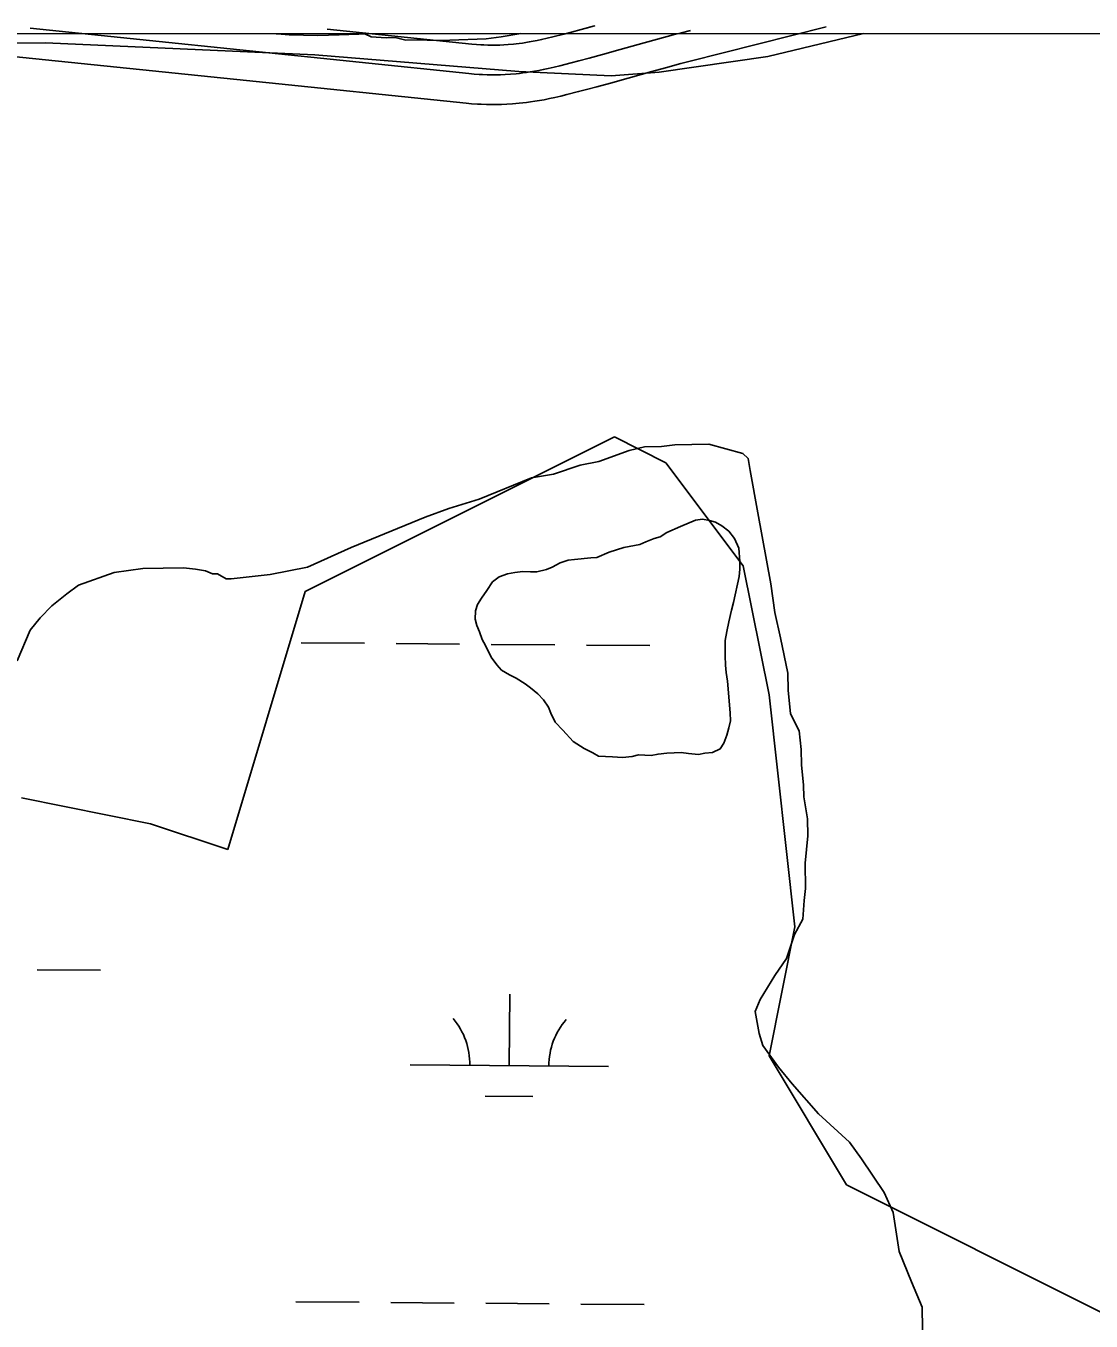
# Model space of a CAD drawing. Extents: x 3271442 to 3309282, y 752266 to 777610.
# Drawn here: x 3302887 to 3303425, y 775185 to 775839 of the extents above; entities that cross this region are included whole.
import ezdxf

# ---------------------------------------------------------------- set-up
doc = ezdxf.new("R2010")
doc.units = 0
for name, color, linetype in [('V-GRID-FRAM', 7, 'Continuous'), ('V-ROAD-CNTR', 7, 'Continuous'), ('V-SITE-VEGE', 7, 'Continuous'), ('V-WETL-SWMP', 7, 'Continuous')]:
    doc.layers.add(name, color=color, linetype=linetype)

msp = doc.modelspace()

# ---------------------------------------------------------------- linework, layer by layer
at = {"layer": 'V-GRID-FRAM'}
msp.add_lwpolyline([(3275591.3, 775827.44), (3307043.48, 775836.59), (3307056.71, 757650.81), (3275588.66, 757641.66), (3275591.3, 775827.44)], dxfattribs=at)
at = {"layer": 'V-ROAD-CNTR'}
for points in [[(3303290.82, 775838.89), (3303221.53, 775821.34), (3303217.44, 775820.28), (3303209.7, 775818.19), (3303202.92, 775816.31), (3303190.96, 775812.95), (3303181.9, 775810.42), (3303175.03, 775808.54), (3303169.82, 775807.16), (3303165.87, 775806.14), (3303159.94, 775804.66), (3303156.92, 775803.93), (3303153.85, 775803.21), (3303151.13, 775802.61), (3303148.52, 775802.09), (3303146.08, 775801.65), (3303143.77, 775801.27), (3303141.61, 775800.95), (3303139.58, 775800.69), (3303137.67, 775800.46), (3303135.84, 775800.27), (3303132.53, 775799.99), (3303129.59, 775799.81), (3303127.01, 775799.7), (3303124.75, 775799.65), (3303122.73, 775799.63), (3303119.34, 775799.67), (3303116.74, 775799.76), (3303114.75, 775799.86), (3303111.86, 775800.06), (3303109.04, 775800.32), (3302998.2, 775811.77), (3302849.14, 775827.16)], [(3303222.29, 775837.01), (3303217.79, 775835.87), (3303213.59, 775834.77), (3303205.74, 775832.66), (3303198.89, 775830.76), (3303186.91, 775827.39), (3303177.91, 775824.88), (3303171.13, 775823.02), (3303166.02, 775821.67), (3303162.17, 775820.67), (3303156.37, 775819.23), (3303153.46, 775818.52), (3303150.53, 775817.84), (3303148.05, 775817.29), (3303145.72, 775816.83), (3303143.53, 775816.43), (3303141.47, 775816.09), (3303139.54, 775815.81), (3303137.72, 775815.57), (3303136.02, 775815.37), (3303134.43, 775815.2), (3303131.43, 775814.95), (3303128.81, 775814.79), (3303126.52, 775814.69), (3303124.51, 775814.65), (3303122.76, 775814.63), (3303119.68, 775814.67), (3303117.38, 775814.75), (3303115.66, 775814.84), (3303113.08, 775815.02), (3303110.5, 775815.25), (3302999.75, 775826.69), (3302889, 775838.12)], [(3303169.69, 775838.16), (3303173.92, 775839.34), (3303167.23, 775837.51), (3303162.22, 775836.18), (3303158.48, 775835.21), (3303152.8, 775833.79), (3303149.99, 775833.12), (3303147.21, 775832.47), (3303144.97, 775831.97), (3303142.91, 775831.56), (3303140.98, 775831.21), (3303139.17, 775830.92), (3303137.47, 775830.67), (3303135.87, 775830.46), (3303134.37, 775830.28), (3303133.02, 775830.14), (3303130.34, 775829.91), (3303128.04, 775829.77), (3303126.03, 775829.69), (3303124.27, 775829.64), (3303122.78, 775829.63), (3303120.03, 775829.66), (3303118.03, 775829.73), (3303116.57, 775829.81), (3303114.29, 775829.97), (3303111.95, 775830.18), (3303038.95, 775837.72)], [(3303309.68, 775835.5), (3303261.37, 775823.89), (3303206.61, 775815.98), (3303182.39, 775814.12), (3303135.74, 775816.25), (3303032.66, 775824.67), (3302896.8, 775830.81), (3302754.17, 775829.99), (3302645.26, 775827.53), (3302598.6, 775829.66), (3302564.76, 775835.28)]]:
    msp.add_lwpolyline(points, dxfattribs=at)
at = {"layer": 'V-SITE-VEGE'}
for p, q in [((3303013.17, 775835.41), (3303136.63, 775835.45)), ((3303013.64, 775835.36), (3303013.17, 775835.41)), ((3303019.77, 775834.8), (3303013.64, 775835.36)), ((3303034.3, 775834.52), (3303019.77, 775834.8)), ((3303044.98, 775834.88), (3303034.3, 775834.52)), ((3303054.9, 775835.21), (3303044.98, 775834.88)), ((3303057.96, 775835.31), (3303054.9, 775835.21)), ((3303061.06, 775833.89), (3303057.96, 775835.31)), ((3303068.72, 775833.38), (3303061.06, 775833.89)), ((3303073.3, 775833.54), (3303068.72, 775833.38)), ((3303078.69, 775832.19), (3303073.3, 775833.54)), ((3303084.03, 775832.37), (3303078.69, 775832.19)), ((3303094.74, 775831.96), (3303084.03, 775832.37)), ((3303100.85, 775832.17), (3303094.74, 775831.96)), ((3303119.17, 775832.78), (3303100.85, 775832.17)), ((3303126.77, 775833.8), (3303119.17, 775832.78)), ((3303136.63, 775835.45), (3303126.77, 775833.8)), ((3303191.43, 775624.91), (3303176.11, 775619.47)), ((3303199.1, 775626.77), (3303191.43, 775624.91)), ((3303207.67, 775626.93), (3303199.1, 775626.77)), ((3303214.5, 775627.92), (3303207.67, 775626.93)), ((3303231.63, 775628.24), (3303214.5, 775627.92)), ((3303248.85, 775623.43), (3303231.63, 775628.24)), ((3303251.47, 775620.91), (3303248.85, 775623.43)), ((3303166.73, 775617.58), (3303153.11, 775613.04)), ((3303176.11, 775619.47), (3303166.73, 775617.58)), ((3303252.44, 775614.93), (3303251.47, 775620.91)), ((3303142.01, 775611.11), (3303115.66, 775600.33)), ((3303153.11, 775613.04), (3303142.01, 775611.11)), ((3303256.27, 775593.59), (3303252.44, 775614.93)), ((3303100.33, 775595.76), (3303088.42, 775591.25)), ((3303115.66, 775600.33), (3303100.33, 775595.76)), ((3303088.42, 775591.25), (3303051.02, 775575.97)), ((3303217.25, 775586.66), (3303224.8, 775589.81)), ((3303224.8, 775589.81), (3303228.36, 775590.27)), ((3303228.36, 775590.27), (3303231.95, 775589.71)), ((3303231.95, 775589.71), (3303235.04, 775588.79)), ((3303262.96, 775557.74), (3303256.27, 775593.59)), ((3303207.06, 775581.39), (3303210.39, 775583.54)), ((3303210.39, 775583.54), (3303217.25, 775586.66)), ((3303235.04, 775588.79), (3303238.16, 775587.02)), ((3303238.16, 775587.02), (3303241.65, 775584.25)), ((3303241.65, 775584.25), (3303244.49, 775580.6)), ((3303181.3, 775573.72), (3303188.7, 775576.01)), ((3303188.7, 775576.01), (3303196.82, 775577.48)), ((3303196.82, 775577.48), (3303199.83, 775578.94)), ((3303199.83, 775578.94), (3303204.02, 775580.61)), ((3303204.02, 775580.61), (3303207.06, 775581.39)), ((3303244.49, 775580.6), (3303246.7, 775575.75)), ((3303051.02, 775575.97), (3303028.93, 775566.13)), ((3303156.48, 775568.31), (3303160.52, 775569.63)), ((3303160.52, 775569.63), (3303163.74, 775569.91)), ((3303163.74, 775569.91), (3303172.04, 775570.86)), ((3303172.04, 775570.86), (3303175.1, 775570.97)), ((3303175.1, 775570.97), (3303181.3, 775573.72)), ((3303246.7, 775575.75), (3303247.27, 775568.96)), ((3302931.32, 775563.41), (3302913.46, 775557.07)), ((3302945.85, 775565.4), (3302931.32, 775563.41)), ((3302966.4, 775565.79), (3302945.85, 775565.4)), ((3302972.41, 775565.05), (3302966.4, 775565.79)), ((3302977.57, 775564.29), (3302972.41, 775565.05)), ((3302981.02, 775562.65), (3302977.57, 775564.29)), ((3303028.93, 775566.13), (3303010.16, 775562.34)), ((3303129.97, 775562.65), (3303133.69, 775563.46)), ((3303133.69, 775563.46), (3303137.75, 775563.94)), ((3303137.75, 775563.94), (3303141.5, 775563.72)), ((3303141.5, 775563.72), (3303144.74, 775563.66)), ((3303144.74, 775563.66), (3303149.63, 775564.84)), ((3303149.63, 775564.84), (3303152.47, 775566.13)), ((3303152.47, 775566.13), (3303156.48, 775568.31)), ((3303247.23, 775565.05), (3303247.01, 775561.3)), ((3303247.27, 775568.96), (3303247.23, 775565.05)), ((3302913.46, 775557.07), (3302907.54, 775552.68)), ((3302983.59, 775562.69), (3302981.02, 775562.65)), ((3302987.93, 775560.21), (3302983.59, 775562.69)), ((3302990.49, 775560.26), (3302987.93, 775560.21)), ((3303010.16, 775562.34), (3302990.49, 775560.26)), ((3303119.54, 775554.31), (3303122.46, 775558.66)), ((3303122.46, 775558.66), (3303125.77, 775561.15)), ((3303125.77, 775561.15), (3303129.97, 775562.65)), ((3303247.01, 775561.3), (3303244.05, 775548.28)), ((3303264.94, 775543.21), (3303262.96, 775557.74)), ((3302907.54, 775552.68), (3302899.95, 775546.54)), ((3303114.85, 775547.18), (3303116.78, 775550.48)), ((3303116.78, 775550.48), (3303119.54, 775554.31)), ((3302899.95, 775546.54), (3302894.07, 775540.43)), ((3303113.73, 775539.83), (3303113.76, 775544.09)), ((3303113.76, 775544.09), (3303114.85, 775547.18)), ((3303242.99, 775544.33), (3303241.65, 775538.51)), ((3303244.05, 775548.28), (3303242.99, 775544.33)), ((3302894.07, 775540.43), (3302889.04, 775534.33)), ((3303114.52, 775536.63), (3303113.73, 775539.83)), ((3303241.65, 775538.51), (3303240.63, 775533.54)), ((3303267.76, 775530.42), (3303264.94, 775543.21)), ((3302889.04, 775534.33), (3302882.49, 775518.79)), ((3303115.82, 775533.44), (3303114.52, 775536.63)), ((3303117.14, 775529.57), (3303115.82, 775533.44)), ((3303240.63, 775533.54), (3303239.93, 775529.1)), ((3303271.53, 775512.5), (3303267.76, 775530.42)), ((3303118.94, 775526.57), (3303117.14, 775529.57)), ((3303121.69, 775520.71), (3303118.94, 775526.57)), ((3303239.93, 775529.1), (3303239.85, 775521.27)), ((3303124.54, 775516.73), (3303121.69, 775520.71)), ((3303239.85, 775521.27), (3303240.01, 775516.68)), ((3303127.01, 775514.09), (3303124.54, 775516.73)), ((3303131, 775511.68), (3303127.01, 775514.09)), ((3303134.29, 775510.08), (3303131, 775511.68)), ((3303240.01, 775516.68), (3303240.3, 775512.95)), ((3303240.3, 775512.95), (3303240.96, 775508.56)), ((3303271.69, 775503.94), (3303271.53, 775512.5)), ((3303138.81, 775507.18), (3303134.29, 775510.08)), ((3303141.59, 775505.23), (3303138.81, 775507.18)), ((3303145.27, 775502.12), (3303141.59, 775505.23)), ((3303240.96, 775508.56), (3303242.34, 775492.62)), ((3303148.09, 775499.15), (3303145.27, 775502.12)), ((3303150.6, 775495.33), (3303148.09, 775499.15)), ((3303272.77, 775491.96), (3303271.69, 775503.94)), ((3303151.88, 775492.31), (3303150.6, 775495.33)), ((3303154.08, 775487.79), (3303151.88, 775492.31)), ((3303242.34, 775492.62), (3303242.48, 775488.54)), ((3303277.22, 775483.48), (3303272.77, 775491.96)), ((3303157.95, 775483.84), (3303154.08, 775487.79)), ((3303241.75, 775484.95), (3303240.68, 775481.34)), ((3303242.48, 775488.54), (3303241.75, 775484.95)), ((3303163.08, 775478.06), (3303157.95, 775483.84)), ((3303168.64, 775474.51), (3303163.08, 775478.06)), ((3303240.68, 775481.34), (3303239.12, 775477.2)), ((3303278.25, 775474.08), (3303277.22, 775483.48)), ((3303173.13, 775472.28), (3303168.64, 775474.51)), ((3303175.91, 775470.67), (3303173.13, 775472.28)), ((3303205.97, 775471.68), (3303202.42, 775471.05)), ((3303210.38, 775472.16), (3303205.97, 775471.68)), ((3303214.11, 775472.29), (3303210.38, 775472.16)), ((3303217.68, 775472.58), (3303214.11, 775472.29)), ((3303221.27, 775472.02), (3303217.68, 775472.58)), ((3303226.38, 775471.5), (3303221.27, 775472.02)), ((3303229.6, 775472.12), (3303226.38, 775471.5)), ((3303233.49, 775472.6), (3303229.6, 775472.12)), ((3303237.34, 775474.43), (3303233.49, 775472.6)), ((3303239.12, 775477.2), (3303237.34, 775474.43)), ((3303278.4, 775466.37), (3303278.25, 775474.08)), ((3303183.06, 775470.4), (3303175.91, 775470.67)), ((3303188, 775470.05), (3303183.06, 775470.4)), ((3303192.92, 775470.56), (3303188, 775470.05)), ((3303196.12, 775471.34), (3303192.92, 775470.56)), ((3303202.42, 775471.05), (3303196.12, 775471.34)), ((3303279.45, 775456.11), (3303278.4, 775466.37)), ((3303279.57, 775450.11), (3303279.45, 775456.11)), ((3303281.49, 775439.02), (3303279.57, 775450.11)), ((3303281.66, 775430.45), (3303281.49, 775439.02)), ((3303280.21, 775416.72), (3303281.66, 775430.45)), ((3303280.45, 775403.87), (3303280.21, 775416.72)), ((3303279.71, 775397.86), (3303280.45, 775403.87)), ((3303279.03, 775388.43), (3303279.71, 775397.86)), ((3303274.9, 775380.64), (3303279.03, 775388.43)), ((3303270.84, 775368.57), (3303274.9, 775380.64)), ((3303265.01, 775359.89), (3303270.84, 775368.57)), ((3303257.53, 775347.75), (3303265.01, 775359.89)), ((3303255.08, 775341.71), (3303257.53, 775347.75)), ((3303257, 775330.61), (3303255.08, 775341.71)), ((3303258.83, 775324.65), (3303257, 775330.61)), ((3303266.75, 775313.67), (3303258.83, 775324.65)), ((3303273.76, 775305.23), (3303266.75, 775313.67)), ((3303286.9, 775290.06), (3303273.76, 775305.23)), ((3303302.59, 775275.8), (3303286.9, 775290.06)), ((3303308.75, 775267.35), (3303302.59, 775275.8)), ((3303320.21, 775250.44), (3303308.75, 775267.35)), ((3303324.69, 775240.24), (3303320.21, 775250.44)), ((3303327.63, 775220.59), (3303324.69, 775240.24)), ((3303333.92, 775205.29), (3303327.63, 775220.59)), ((3303339.3, 775192.55), (3303333.92, 775205.29)), ((3303340.08, 775151.44), (3303339.3, 775192.55))]:
    msp.add_line(p, q, dxfattribs=at)
msp.add_lwpolyline([(3303114.52, 775536.63), (3303113.73, 775539.83), (3303113.76, 775544.09), (3303114.85, 775547.18), (3303116.78, 775550.48), (3303119.54, 775554.31), (3303122.46, 775558.66), (3303125.77, 775561.15), (3303129.97, 775562.65), (3303133.69, 775563.46), (3303137.75, 775563.94), (3303141.5, 775563.72), (3303144.74, 775563.66), (3303149.63, 775564.84), (3303152.47, 775566.13), (3303156.48, 775568.31), (3303160.52, 775569.63), (3303163.74, 775569.91), (3303172.04, 775570.86), (3303175.1, 775570.97), (3303181.3, 775573.72), (3303188.7, 775576.01), (3303196.82, 775577.48), (3303199.83, 775578.94), (3303204.02, 775580.61), (3303207.06, 775581.39), (3303210.39, 775583.54), (3303217.25, 775586.66), (3303224.8, 775589.81), (3303228.36, 775590.27), (3303231.95, 775589.71), (3303235.04, 775588.79), (3303238.16, 775587.02), (3303241.65, 775584.25), (3303244.49, 775580.6), (3303246.7, 775575.75), (3303247.27, 775568.96), (3303247.23, 775565.05), (3303247.01, 775561.3), (3303244.05, 775548.28), (3303242.99, 775544.33), (3303241.65, 775538.51), (3303240.63, 775533.54), (3303239.93, 775529.1), (3303239.85, 775521.27), (3303240.01, 775516.68), (3303240.3, 775512.95), (3303240.96, 775508.56), (3303242.34, 775492.62), (3303242.48, 775488.54), (3303241.75, 775484.95), (3303240.68, 775481.34), (3303239.12, 775477.2), (3303237.34, 775474.43), (3303233.49, 775472.6), (3303229.6, 775472.12), (3303226.38, 775471.5), (3303221.27, 775472.02), (3303217.68, 775472.58), (3303214.11, 775472.29), (3303210.38, 775472.16), (3303205.97, 775471.68), (3303202.42, 775471.05), (3303196.12, 775471.34), (3303192.92, 775470.56), (3303188, 775470.05), (3303183.06, 775470.4), (3303175.91, 775470.67), (3303173.13, 775472.28), (3303168.64, 775474.51), (3303163.08, 775478.06), (3303157.95, 775483.84), (3303154.08, 775487.79), (3303151.88, 775492.31), (3303150.6, 775495.33), (3303148.09, 775499.15), (3303145.27, 775502.12), (3303141.59, 775505.23), (3303138.81, 775507.18), (3303134.29, 775510.08), (3303131, 775511.68), (3303127.01, 775514.09), (3303124.54, 775516.73), (3303121.69, 775520.71), (3303118.94, 775526.57), (3303117.14, 775529.57), (3303115.82, 775533.44)], close=True, dxfattribs=at)
at = {"layer": 'V-WETL-SWMP'}
for p, q in [((3303183.94, 775631.85), (3303027.8, 775553.73)), ((3303209.96, 775618.83), (3303183.94, 775631.85)), ((3303248.99, 775566.75), (3303209.96, 775618.83)), ((3303262.01, 775501.65), (3303248.99, 775566.75)), ((3303027.8, 775553.73), (3302988.77, 775423.52)), ((3303025.8, 775527.91), (3303057.8, 775527.65)), ((3303073.8, 775527.52), (3303105.8, 775527.25)), ((3303121.8, 775527.12), (3303153.8, 775526.86)), ((3303169.8, 775526.73), (3303201.79, 775526.46)), ((3303275.02, 775384.46), (3303262.01, 775501.65)), ((3302949.74, 775436.54), (3302884.68, 775449.57)), ((3302988.77, 775423.52), (3302949.74, 775436.54)), ((3303262.01, 775319.36), (3303275.02, 775384.46)), ((3302892.44, 775362.83), (3302924.44, 775362.57)), ((3303130.89, 775314.44), (3303131.19, 775350.44)), ((3303080.89, 775314.85), (3303180.89, 775314.02)), ((3303301.04, 775254.26), (3303262.01, 775319.36)), ((3303118.76, 775299.1), (3303142.76, 775298.91)), ((3303431.15, 775189.16), (3303301.04, 775254.26)), ((3303023.06, 775195.25), (3303055.06, 775194.99)), ((3303071.06, 775194.85), (3303103.06, 775194.59)), ((3303119.06, 775194.46), (3303151.06, 775194.2)), ((3303167.06, 775194.06), (3303199.05, 775193.8))]:
    msp.add_line(p, q, dxfattribs=at)
for centre, start, end in [((3303075.65, 775315.37), 358.75626, 40.29991), ((3303186.13, 775314.46), 138.75625, 180.29991)]:
    msp.add_arc(centre, 35.25, start, end, dxfattribs=at)

doc.saveas('drawing.dxf')
